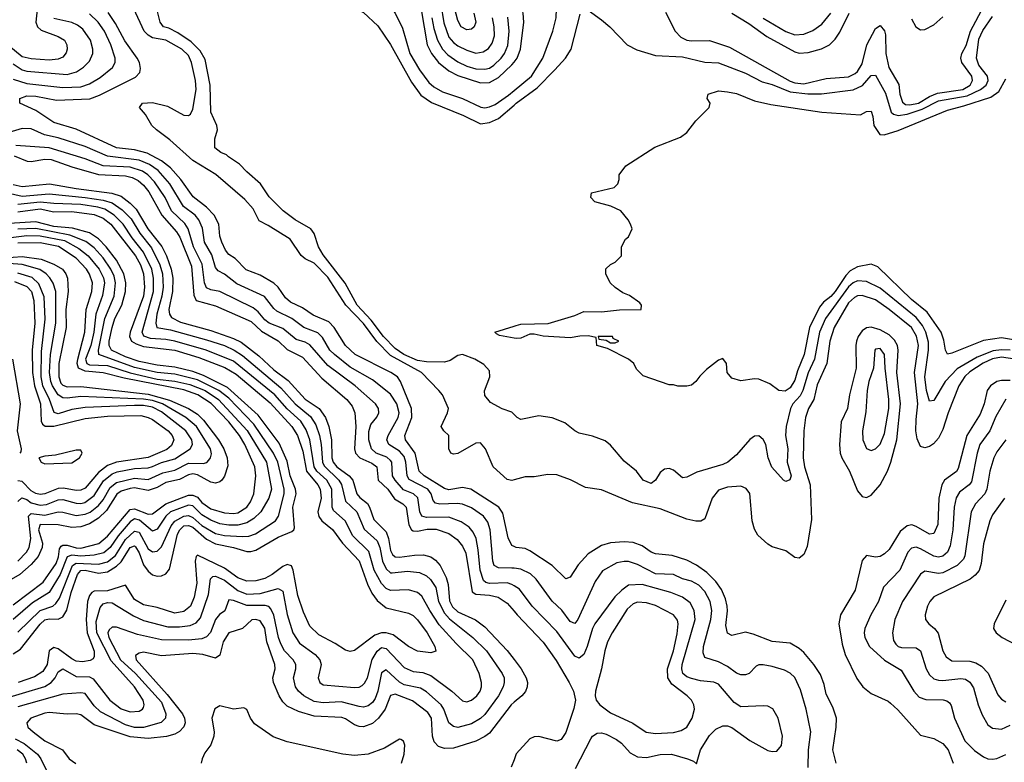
# Model space of a CAD drawing. Header units: inches. Extents: x 884549 to 1028252, y 526810 to 653624.
# Tile 426 of 656: x 917798 to 922183, y 616094 to 619401. Entities that reach past the tile are written whole.
import ezdxf

# ---------------------------------------------------------------- set-up
doc = ezdxf.new("R2010")
doc.units = ezdxf.units.IN
doc.header["$MEASUREMENT"] = 0
doc.layers.add('A9611', color=7, linetype='Continuous')
doc.layers.add('A9621', color=7, linetype='Continuous')

msp = doc.modelspace()

# ---------------------------------------------------------------- linework, layer by layer
at = {"layer": 'A9611', "color": 5}
for points, elevation in [([(919034.3, 620000), (919040.4, 619930), (919035.1, 619844.9), (919036.9, 619790), (919059.3, 619690), (919084.9, 619624.9), (919110, 619593.8), (919143.8, 619570), (919203.4, 619503.4), (919330, 619432.7), (919393.4, 619373.4), (919450, 619290.2), (919542.8, 619122.8), (919585.1, 619065.1), (919632.2, 619032.2), (919774.2, 618974.2), (919850, 618938.1), (919890, 618942.8), (919930, 618961.7), (920000, 619021.1)], 2160), ([(919119.3, 620000), (919109.5, 619950.5), (919097.9, 619810), (919101.5, 619761.5), (919117.3, 619717.3), (919143.1, 619683.1), (919165.1, 619665.1), (919254.3, 619610), (919372.1, 619512.1), (919455.5, 619450), (919471, 619430), (919503.5, 619363.5), (919536.3, 619250), (919578.3, 619178.3), (919621, 619121), (919642.6, 619102.6), (919680.6, 619080.6), (919770, 619051), (919852.3, 619012.3), (919870, 619009.3), (919890, 619012.6), (919915.8, 619024.2), (919975.4, 619064.6), (920000, 619085.2)], 2180), ([(917891.3, 619590), (917870.7, 619390), (917877.4, 619370), (917894.1, 619354.1), (917970, 619326.7), (917998, 619310), (918008.6, 619290), (918010.5, 619270), (918005.9, 619254.1), (917990, 619234.4), (917970, 619225.2), (917930, 619221.7), (917850, 619226.5), (917810, 619236.3), (917750, 619284.7)], 2280), ([(919821.4, 619430), (919829.2, 619390), (919821.6, 619370), (919810, 619358.9), (919790, 619356.8), (919765, 619370), (919750, 619398), (919725.3, 619490)], 2280), ([(920000, 617054.6), (919990, 617059.4), (919973.7, 617093.7), (919950, 617203.9), (919931.9, 617230), (919807.6, 617310), (919770, 617317.6), (919710, 617307.5), (919690, 617312.9), (919599.4, 617370), (919578.1, 617390), (919559.8, 617470), (919517.2, 617530), (919514.1, 617550), (919545.2, 617630), (919543.7, 617670), (919494.1, 617790), (919480.4, 617810), (919450.5, 617830), (919293.1, 617910), (919250, 617950.4), (919199.2, 618030), (919175, 618055), (919104.8, 618084.8), (919057.9, 618117.9), (919003.8, 618143.8), (918982.7, 618162.7), (918948.9, 618210), (918930, 618228.5), (918870, 618263.4), (918807.7, 618287.7), (918757.3, 618337.3), (918730, 618356.2), (918715.1, 618375.1), (918698.7, 618410), (918690, 618437), (918684.6, 618490), (918664, 618530), (918630, 618565.6), (918571.6, 618611.6), (918516.4, 618690), (918470, 618742.1), (918430, 618772.9), (918366.5, 618806.5), (918310, 618822), (918230, 618831.3), (918050, 618913.3), (917950, 618943.7), (917870, 618996.2), (917799.2, 619030), (917798.8, 619050), (917830, 619062.6), (917870, 619060.4), (917962.9, 619042.9), (918110.6, 619049.4), (918154.5, 619065.5), (918314.3, 619145.7), (918333.4, 619166.6), (918336.3, 619183.7), (918331.6, 619210), (918321.6, 619230), (918266.7, 619306.7), (918225, 619385), (918192.6, 619432.6)], 2220), ([(920000, 617352), (919990, 617349.4), (919970, 617352.8), (919907.3, 617410), (919873.2, 617490), (919850, 617516.1), (919830, 617515.4), (919750, 617469.9), (919730, 617465.6), (919717.7, 617470), (919709.5, 617489.5), (919709.3, 617549.3), (919687.3, 617570), (919675.8, 617590), (919703.1, 617650), (919707.8, 617670), (919681.4, 617730), (919665.7, 617750), (919588.5, 617830), (919450, 617906.4), (919388.4, 617968.4), (919330, 618047.6), (919250.9, 618130), (919170, 618254.9), (919110, 618317.2), (919070, 618336.8), (919051.5, 618351.5), (919003.6, 618423.6), (918905, 618485), (918864.8, 618504.8), (918838.3, 618558.3), (918800.8, 618600.8), (918671.7, 618711.7), (918570, 618774.6), (918466.4, 618866.4), (918407, 618910), (918386.6, 618930), (918358.4, 618978.4), (918332.6, 619010), (918345.1, 619030), (918390, 619032.3), (918456.5, 619016.5), (918530, 618975.7), (918550, 618974.1), (918558.9, 618981.1), (918570, 619002.4), (918584.2, 619090), (918581.2, 619130), (918564.3, 619210), (918550, 619242.3), (918520.9, 619270), (918450, 619309.5), (918390, 619320.1), (918370, 619332.3), (918353.3, 619350), (918306.2, 619450)], 2180), ([(920000, 617643.1), (919990, 617653), (919947.7, 617667.7), (919895.7, 617695.7), (919870, 617727.6), (919867.7, 617747.7), (919891.9, 617810), (919890, 617837.2), (919865.7, 617865.7), (919826, 617890), (919770, 617910.6), (919750, 617905.6), (919715.9, 617884.1), (919690, 617875.7), (919610, 617877.3), (919570, 617883), (919508.9, 617910), (919470, 617937.6), (919418.2, 617990), (919363.5, 618063.5), (919301.2, 618130), (919247.3, 618227.3), (919150, 618354.6), (919129.5, 618390), (919109.2, 618449.2), (919094.9, 618470), (919025.7, 618510), (918971.4, 618550), (918910, 618612.5), (918870.3, 618670.3), (918810, 618723), (918777.8, 618757.8), (918728.3, 618790), (918720.1, 618800.1), (918694, 618810), (918667, 618830), (918667.6, 618870), (918679.6, 618910), (918676.9, 618930), (918649.9, 618990), (918646.6, 619110), (918623.7, 619223.7), (918602.2, 619262.2), (918562.2, 619302.2), (918503, 619343), (918463.2, 619363.2), (918438.4, 619370), (918424, 619390), (918409.7, 619450)], 2160), ([(919586.7, 619446.7), (919613.3, 619290), (919632.1, 619250), (919662.9, 619210), (919710, 619174.2), (919750, 619153), (919850, 619120.2), (919890, 619120.9), (919930, 619143.7), (919990, 619199.5), (920000, 619212.4)], 2220), ([(919673.8, 619470), (919686.7, 619386.7), (919710, 619323.6), (919730, 619299.7), (919750, 619285.3), (919790, 619265.8), (919830, 619252.8), (919862.6, 619257.4), (919886.9, 619273.1), (919903.2, 619296.8), (919912.5, 619330), (919911.7, 619370), (919904.3, 619410)], 2260), ([(917770, 619136.1), (917830, 619117.6), (917990, 619099.9), (918070, 619101.8), (918110, 619115), (918156.5, 619143.5), (918211.5, 619188.5), (918223.4, 619210), (918224, 619230), (918203.9, 619290), (918175.6, 619350), (918148.2, 619390), (918110, 619427.3)], 2240), ([(917770, 619205.1), (917810, 619177.4), (917830, 619171.5), (918010, 619156.8), (918051.4, 619168.6), (918083.2, 619190), (918110, 619215.9), (918124.9, 619250), (918124.9, 619270), (918114.1, 619310), (918079.1, 619359.1), (918056.3, 619376.3), (918030, 619388.4), (917950, 619406.7)], 2260), ([(919634.2, 619410), (919642.7, 619362.7), (919658.7, 619310), (919680.7, 619270), (919704.5, 619244.5), (919750, 619214.2), (919790, 619193.6), (919830, 619182.5), (919870, 619180.7), (919890, 619185.9), (919910, 619198.5), (919941.9, 619230), (919957, 619250), (919973, 619287), (919978.9, 619350), (919972.7, 619412.7)], 2240), ([(920000, 616957.8), (919990, 616959.2), (919930, 616959.7), (919911.1, 616971.1), (919905.2, 616990), (919893.8, 617130), (919883, 617163), (919863.6, 617190), (919810, 617227.8), (919770, 617243.1), (919747, 617247), (919670, 617243.9), (919650, 617247.6), (919640.4, 617260.4), (919630.5, 617290), (919616.1, 617310), (919533.3, 617353.3), (919523.7, 617370), (919517.9, 617430), (919510, 617455.4), (919490, 617479.6), (919443, 617510), (919432.9, 617530), (919438.8, 617550), (919484.3, 617630), (919488, 617650), (919477.8, 617690), (919450, 617732.8), (919370, 617798), (919270, 617854.4), (919199.7, 617910), (919179.5, 617930), (919146.3, 617986.3), (919126.5, 618006.5), (919063.2, 618030), (919011, 618070), (918943.4, 618103.4), (918930, 618114.4), (918888.1, 618168.1), (918765.3, 618225.3), (918710, 618267.2), (918682.1, 618282.1), (918670, 618298.2), (918654.3, 618354.3), (918621.6, 618410), (918612.4, 618472.4), (918596.7, 618510), (918579.5, 618530), (918528.1, 618570), (918467.4, 618670), (918415.3, 618730), (918376.4, 618756.4), (918330, 618776.2), (918190, 618793.6), (918090, 618835.9), (917970, 618875.2), (917908.2, 618888.2), (917850, 618915.4), (917810, 618916.1), (917750, 618899.6)], 2240), ([(920000, 616879.6), (919990, 616885.8), (919970, 616892.6), (919890, 616890), (919874.9, 616894.9), (919864.3, 616904.3), (919849.7, 616950), (919840.5, 617040.5), (919830.6, 617090), (919818.2, 617118.2), (919800.8, 617140.8), (919764.6, 617164.6), (919710, 617185), (919610, 617184.5), (919589.5, 617190), (919579.8, 617210), (919571.9, 617271.9), (919551.6, 617290), (919507.2, 617307.2), (919470.3, 617350), (919459.1, 617370), (919455.8, 617430), (919450, 617438.7), (919432.7, 617452.7), (919386.2, 617470), (919364.7, 617490), (919353.3, 617530), (919352.7, 617567.3), (919362, 617598), (919389.3, 617630.7), (919397.2, 617650), (919396.1, 617670), (919382.9, 617690), (919292, 617770), (919170, 617860.7), (919090, 617953.5), (919070, 617964.8), (919030, 617976.5), (918970, 618025.5), (918908.9, 618050), (918890, 618064.4), (918860.9, 618100.9), (918837.9, 618117.9), (918690, 618191.2), (918650, 618197.6), (918630, 618207.5), (918621.9, 618230), (918611.8, 618311.8), (918572, 618390), (918549.3, 618470), (918533.2, 618493.2), (918475.2, 618550), (918445.7, 618610), (918398.8, 618678.8), (918369.8, 618709.8), (918346, 618726), (918290, 618745.2), (918170, 618750), (918090, 618782.1), (917930, 618830.2), (917781.5, 618841.5)], 2260), ([(917774.5, 618794.5), (917831.1, 618771.1), (917850, 618769.6), (917910, 618780.2), (917938.2, 618778.2), (918030, 618745.8), (918150, 618711.9), (918270, 618705.5), (918298.7, 618698.7), (918325.4, 618685.4), (918350, 618664.2), (918374.2, 618634.2), (918431.8, 618530), (918496.6, 618456.6), (918512, 618432), (918563.1, 618303.1), (918574.3, 618174.3), (918584.7, 618150), (918670, 618127.1), (918830, 618056.4), (918874.8, 618014.8), (918950, 617971), (918990, 617932.8), (919057.7, 617897.7), (919144.2, 617804.2), (919254.6, 617710), (919279.4, 617679.4), (919290.3, 617650), (919294.7, 617590), (919289.6, 617490), (919293.9, 617470), (919313.1, 617450), (919366.3, 617426.3), (919389, 617410), (919395.2, 617350), (919437.4, 617310), (919468, 617268), (919505.3, 617245.3), (919519.6, 617230), (919531.7, 617151.7), (919542.8, 617130), (919550, 617124.8), (919570, 617123.4), (919612.7, 617132.7), (919652.5, 617132.5), (919710, 617113.4), (919746.1, 617086.1), (919770, 617056.8), (919784.9, 617024.9), (919813.3, 616853.3), (919830, 616842), (919890, 616838.9), (919929.8, 616830), (919970, 616803.1), (920000, 616766.4)], 2280), ([(917770, 618668), (917810, 618658.5), (917930.6, 618670.6), (918049.6, 618649.6), (918208.9, 618628.9), (918250, 618614.7), (918290, 618584.8), (918316.7, 618556.7), (918369.2, 618470), (918431.5, 618391.5), (918452.6, 618350), (918473.2, 618290), (918480.2, 618250), (918478.3, 618190), (918462.1, 618110), (918465.2, 618090), (918474.9, 618074.9), (918514.5, 618054.5), (918650, 618017.6), (918750, 617982), (918784.8, 617964.8), (918864.1, 617904.1), (918930, 617842.5), (918993.8, 617793.8), (919070, 617711.5), (919132.1, 617670), (919160.9, 617630), (919175.7, 617590), (919187, 617530), (919188.6, 617450), (919194.3, 617430), (919210.9, 617410), (919265.9, 617370), (919282.5, 617350), (919299.3, 617290), (919312.9, 617272.9), (919346.8, 617246.8), (919356.9, 617230), (919375.5, 617175.5), (919430, 617120.2), (919440.5, 617090), (919450, 617036.8), (919459.3, 617019.3), (919470, 617008.8), (919490, 617007.2), (919556.8, 617016.8), (919597.4, 617017.4), (919629, 617009), (919650, 616994.2), (919671.6, 616970), (919697.6, 616917.6), (919706.2, 616886.2), (919712.8, 616812.8), (919725.8, 616785.8), (919750, 616764.2), (919827.8, 616727.8), (919870, 616697.7), (919970, 616592.1), (920000, 616552.2)], 2320), ([(917725, 618635), (917810, 618615.9), (917930, 618625.3), (918090, 618610.1), (918170, 618597.3), (918210, 618585.2), (918254.4, 618554.4), (918294.5, 618514.5), (918332.9, 618450), (918385, 618385), (918422.7, 618310), (918433.8, 618270), (918437.2, 618210), (918431.8, 618170), (918408.8, 618090), (918404.6, 618050), (918409.1, 618030), (918470, 618020.1), (918630, 617975.3), (918710, 617949.7), (918754.1, 617930), (918790, 617905.5), (918961.8, 617761.8), (919025.8, 617690), (919094.2, 617634.2), (919117.2, 617597.2), (919134.2, 617550), (919141.7, 617510), (919147, 617430), (919154, 617414), (919219.5, 617350), (919231.7, 617331.7), (919250, 617257.4), (919299.4, 617210), (919332, 617132), (919390, 617080.2), (919402.3, 617050), (919414.3, 616990), (919430, 616955.4), (919450, 616938.1), (919457.2, 616937.2), (919525.6, 616945.6), (919578.5, 616938.5), (919610, 616924.8), (919628.3, 616908.3), (919651.8, 616871.8), (919663.9, 616810), (919690, 616757.9), (919713.1, 616733.1), (919817.1, 616650), (919876.7, 616590), (919947.4, 616490), (919955.3, 616470), (919956.4, 616450), (919951.4, 616430), (919930.8, 616390), (919870, 616306.6), (919850, 616288.7), (919810, 616264.7), (919750, 616249.6), (919730, 616252.8), (919710, 616269.3), (919686.7, 616330), (919674.7, 616350), (919610, 616407.4), (919583.9, 616423.9), (919510, 616438.4), (919490, 616450.4), (919430, 616505.5), (919410, 616492.6), (919393.5, 616410), (919381.4, 616378.6), (919370, 616360.4), (919350, 616344.9), (919330, 616339.6), (919310, 616342.2), (919230, 616362.9), (919150, 616358.3), (919110, 616365.2), (919063.7, 616390), (919040.7, 616410), (919026.4, 616430), (919017.8, 616470), (919027.8, 616510), (919027.7, 616530), (919016.9, 616550), (918978.2, 616590), (918961.2, 616621.2), (918950.3, 616650.3), (918929.6, 616749.6), (918917.3, 616777.3), (918907.4, 616787.4), (918891.9, 616791.9), (918810, 616791.6), (918750, 616814.9), (918730, 616817.7), (918711.4, 616768.6), (918688.3, 616751.7), (918670.6, 616729.4), (918648.6, 616671.4), (918630, 616653.1), (918610, 616644.5), (918550, 616637.8), (918430, 616639.6), (918323.4, 616663.4), (918230, 616695.3), (918210, 616695.4), (918196.7, 616683.3), (918191.4, 616670), (918195.3, 616650), (918247.8, 616550), (918314.3, 616490), (918430, 616362), (918449.9, 616310), (918447.4, 616290), (918428.5, 616271.5), (918350, 616248.7), (918310, 616249.3), (918270, 616260.8), (918158, 616318), (918130, 616344.8), (918090, 616399.8), (918070, 616403), (917990, 616397.6), (917790, 616341.5)], 2340), ([(917710, 616372.1), (917910, 616431.3), (917939.3, 616450), (917955.9, 616470), (917970, 616497.3), (917990, 616509.5), (918050, 616475.4), (918110, 616474.1), (918125.5, 616465.5), (918199.9, 616370), (918250, 616331.4), (918290, 616318.3), (918330, 616322.2), (918345.1, 616330), (918350, 616338.4), (918353.5, 616350), (918348.2, 616370), (918309.9, 616430), (918205.9, 616545.9), (918142.7, 616670), (918139.2, 616720.8), (918156.3, 616783.7), (918170, 616800.1), (918190, 616805.9), (918210, 616804.2), (918305.6, 616745.6), (918350, 616725.7), (918457.7, 616697.7), (918510, 616696.7), (918556.9, 616703.1), (918584.5, 616715.5), (918603.2, 616736.8), (918639, 616841), (918648.4, 616911.6), (918658.1, 616921.9), (918670, 616923.3), (918710, 616905.3), (918770, 616858.5), (918810, 616843.4), (918870, 616845.1), (918950, 616868.6), (918970, 616856.5), (918990, 616751.7), (919015.1, 616670), (919045, 616625), (919114.2, 616574.2), (919135.4, 616550), (919140.7, 616530), (919128.1, 616470), (919135.2, 616450), (919150, 616438.6), (919290, 616426.8), (919310, 616429.2), (919323.7, 616436.3), (919334.2, 616445.8), (919346.7, 616470), (919368, 616552), (919390, 616589.6), (919410, 616605.2), (919430, 616601), (919510, 616516.1), (919550, 616498.1), (919594, 616494), (919630, 616480.7), (919723.2, 616410), (919770, 616367.1), (919790, 616363.2), (919810.7, 616370), (919834.5, 616390), (919848.5, 616410), (919855.2, 616430), (919855.2, 616450), (919844.8, 616490), (919816.4, 616550), (919742.6, 616622.6), (919666.8, 616706.8), (919624.3, 616770), (919590, 616833.2), (919569.9, 616849.9), (919530, 616861.5), (919450, 616859.2), (919430, 616868.3), (919409.6, 616889.6), (919377.7, 616950), (919352.7, 617032.7), (919282.2, 617102.2), (919247.2, 617170), (919195.5, 617215.5), (919189.9, 617230), (919188.2, 617310), (919165.6, 617350), (919122.3, 617390), (919110.4, 617410), (919090.5, 617530.5), (919074.5, 617574.5), (919050, 617612.5), (918990, 617668.4), (918935.4, 617730), (918750, 617880.1), (918628.9, 617928.9), (918490, 617969.8), (918450, 617977.2), (918380.7, 617980.7), (918351.6, 617991.6), (918344.1, 618010), (918394.4, 618190), (918394.9, 618250), (918386.9, 618290), (918350, 618366.1), (918299.5, 618430), (918259.5, 618490), (918219.9, 618530), (918177.3, 618557.3), (918146.9, 618566.9), (918070, 618578.3), (917950, 618582), (917890, 618589.1), (917790, 618578.3)], 2360), ([(917790, 618545.8), (917890, 618559.4), (917950, 618546), (918030, 618547), (918130, 618533.2), (918170, 618516.9), (918203.6, 618490), (918314.4, 618350), (918336.9, 618310), (918350.2, 618270), (918354.9, 618210), (918350.2, 618170), (918290.9, 618010), (918287.6, 617990), (918295.9, 617970), (918317.1, 617957.1), (918350, 617945.8), (918490, 617929.6), (918596.6, 617896.6), (918712.7, 617852.7), (918762.3, 617822.3), (918914.3, 617694.3), (919009.7, 617589.7), (919034.9, 617550), (919059.2, 617479.2), (919076.2, 617390), (919126.4, 617330), (919136.8, 617310), (919140.9, 617270), (919126.7, 617210), (919130, 617188.8), (919143.6, 617170), (919191.3, 617131.3), (919235.7, 617070), (919310, 616990.9), (919346.7, 616886.7), (919366.8, 616846.8), (919390, 616815), (919430, 616782.6), (919530, 616758.4), (919550, 616747.9), (919570, 616729.1), (919612.3, 616670), (919646.6, 616610), (919651.8, 616588.2), (919630, 616581.6), (919570, 616588.9), (919530, 616610.1), (919461.3, 616661.3), (919430, 616670.9), (919410, 616670.1), (919379.3, 616660.7), (919290, 616591.9), (919270, 616586.9), (919250, 616593.7), (919203.7, 616623.7), (919130, 616661.4), (919090, 616700.9), (919062.1, 616762.1), (919036.4, 616836.4), (919017, 616950), (919009.6, 616969.6), (918990, 616974.4), (918970, 616966.2), (918922.3, 616930), (918890, 616912.5), (918850, 616901.7), (918810, 616901.1), (918770, 616916.1), (918710, 616958), (918590, 617016.4), (918584.1, 617010), (918580.6, 616990), (918587.8, 616892.2), (918574.7, 616830), (918558.4, 616790), (918530, 616764.9), (918490, 616758.5), (918410, 616783.1), (918350, 616795.2), (918310, 616819.4), (918270, 616882.5), (918190, 616857.1), (918130, 616856.5), (918119.7, 616850), (918110, 616837.5), (918101, 616810), (918094.4, 616730), (918099.3, 616670), (918130.6, 616589.4), (918130, 616564.6), (918125.1, 616554.9), (918113, 616547), (918078.6, 616541.4), (918050, 616544.1), (918030, 616554), (917970, 616599.1), (917950, 616605.6), (917930.3, 616589.7), (917921.4, 616530), (917901.5, 616498.5), (917864.9, 616475.1), (917791.6, 616450)], 2380), ([(917770, 616576.3), (917802.3, 616597.7), (917890, 616709.7), (917910, 616727.9), (917930, 616732.6), (917970, 616730.8), (917990, 616741.6), (918007.9, 616772.1), (918027.6, 616850), (918056.3, 616930), (918070, 616948.8), (918090.2, 616950.2), (918150, 616936.5), (918190, 616942.3), (918230, 616967), (918250, 616987), (918290, 617050.1), (918310, 617058.3), (918313.8, 617053.8), (918330, 617026.9), (918350, 616973.7), (918370, 616944.8), (918390, 616928.8), (918410, 616922.7), (918430, 616924.5), (918450, 616934), (918465.5, 616954.5), (918501.7, 617110), (918511.7, 617130), (918530, 617146.4), (918550, 617149.2), (918570, 617140.7), (918630, 617087.8), (918670, 617066.3), (918751.3, 617051.3), (918810, 617033), (918827.5, 617032.5), (918850, 617038.6), (918950, 617095.9), (919010, 617121.2), (919019.8, 617130), (919021.6, 617138.4), (919014.2, 617230), (919029.7, 617290), (919027.1, 617310), (919003.2, 617370), (918990, 617435), (918954.6, 617514.6), (918859.8, 617639.8), (918723.4, 617763.4), (918616.7, 617816.7), (918570, 617833.9), (918490, 617854.3), (918410, 617863.2), (918330, 617879.4), (918270, 617899.2), (918207.7, 617930), (918196.3, 617950), (918196.4, 617970), (918210, 618031), (918221.8, 618070), (918254, 618130), (918269.7, 618190), (918270.8, 618230), (918262.3, 618270), (918229.9, 618330), (918183.4, 618390), (918150, 618424.9), (918110, 618451.8), (918033, 618473), (917950, 618480.3), (917870, 618501.7), (917630, 618486.1)], 2420), ([(917790, 616673), (917889.8, 616770.2), (917945.6, 616790), (917959.3, 616800.7), (917975.1, 616824.9), (918033, 616970), (918050, 616980.6), (918150, 616976.6), (918190, 616986.5), (918225.4, 617014.6), (918270, 617086), (918310, 617123.6), (918330, 617119.5), (918370, 617045.1), (918390, 617031.5), (918410, 617033.9), (918430, 617054.2), (918473.2, 617146.8), (918490, 617168.5), (918530, 617190.8), (918550, 617193.5), (918570, 617184.4), (918610, 617148.1), (918670, 617112.9), (918710, 617104.2), (918790, 617099.2), (918818.8, 617101.2), (918848.2, 617111.8), (918936.9, 617170), (918951.6, 617190), (918976.9, 617290), (918976.8, 617310), (918947.8, 617430), (918929.1, 617470), (918840.5, 617600.5), (918730, 617715), (918685, 617750), (918590, 617797.2), (918490, 617822.3), (918410, 617829.8), (918310, 617852.8), (918150.3, 617910.3), (918148.7, 617930), (918177, 618070), (918218.7, 618170), (918224.5, 618230), (918218.5, 618258.5), (918204.7, 618290), (918170, 618341.2), (918130, 618385.3), (918092.8, 618412.8), (918022.1, 618442.1), (917870, 618471.5), (917790, 618468.2)], 2440), ([(917710, 618425.7), (917830, 618439.9), (917890, 618438.4), (917998.4, 618418.4), (918062.4, 618382.4), (918103, 618350), (918152.9, 618290), (918171.8, 618251.8), (918175.8, 618230), (918167.2, 618172.8), (918137.6, 618090), (918128.4, 618010), (918114.8, 617950), (918091.9, 617890), (918098.1, 617870), (918110, 617864.5), (918190, 617861), (918290, 617827.8), (918410, 617800.9), (918490, 617791.9), (918556.5, 617776.5), (918623.7, 617750), (918684.2, 617710), (918811.6, 617571.6), (918897, 617430), (918919.4, 617310), (918908.4, 617270), (918872.6, 617210), (918840.5, 617179.5), (918810, 617161.1), (918770, 617150.3), (918729.6, 617149.6), (918690, 617155.9), (918650, 617171.6), (918610, 617196), (918570, 617235.9), (918550, 617239.8), (918470, 617208.7), (918448.8, 617190), (918410, 617131.5), (918390, 617124), (918332.7, 617172.7), (918310, 617178.7), (918290, 617165.1), (918237.7, 617102.3), (918201.9, 617050), (918173.5, 617026.5), (918130, 617015.8), (918070, 617012.1), (918030, 617016.9), (918010.4, 617009.6), (917978.9, 616930), (917930, 616849.7), (917855.7, 616804.3), (917770, 616729.4)], 2460), ([(917770, 616795.5), (917903.6, 616896.4), (917961.2, 616978.8), (917971.2, 617008.8), (917975.7, 617044.3), (917983.3, 617056.7), (917990, 617060.7), (918010, 617060.4), (918050, 617048.4), (918070, 617048), (918151, 617069), (918190, 617101.5), (918290, 617219.9), (918310, 617222.7), (918370, 617199.1), (918390, 617200.7), (918450, 617245.7), (918550, 617284.3), (918570, 617283.9), (918590, 617274.8), (918610, 617251.6), (918650, 617223.2), (918710, 617204.9), (918750, 617201.6), (918770, 617205.1), (918810, 617230.6), (918826.6, 617253.4), (918840.9, 617290), (918850.3, 617369.7), (918846.2, 617410), (918800.4, 617510), (918777.1, 617550), (918729.2, 617610), (918651.7, 617691.7), (918592.1, 617730), (918530, 617752.3), (918264, 617804), (918170, 617829), (918090, 617835.7), (918060.1, 617850), (918054.3, 617870), (918057.3, 617890), (918088.3, 618010), (918094.3, 618110), (918119.2, 618190), (918122.3, 618230), (918110, 618267.9), (918096, 618290), (918050, 618338.6), (917971.1, 618391.1), (917890, 618407.9), (917790, 618406.6)], 2480), ([(917730, 618340.8), (917810, 618346), (917894.8, 618334.8), (917950, 618313), (917988.8, 618290), (918004.6, 618270), (918010.7, 618250), (918013.7, 618190), (918003.4, 618110), (918005.5, 618030), (917972.7, 617870), (917972.1, 617810), (917982.4, 617782.4), (917990, 617773.2), (918010, 617766.5), (918070, 617767.2), (918370, 617733.8), (918466.1, 617706.1), (918550.3, 617670), (918590, 617644.1), (918617.4, 617617.4), (918683.9, 617530), (918708, 617490), (918722.9, 617450), (918725, 617415), (918711.2, 617368.8), (918698.5, 617350), (918690, 617342.7), (918670, 617336.9), (918650, 617341.8), (918590, 617374.2), (918570, 617378.1), (918550, 617374.1), (918510, 617353.1), (918450, 617340), (918410, 617318.3), (918370, 617304.5), (918310, 617315.9), (918290, 617313.9), (918250, 617300.8), (918231.5, 617288.5), (918185.3, 617214.7), (918150, 617180.8), (918110, 617155.7), (918070, 617143.3), (918030, 617139.6), (917970, 617152.1), (917890, 617153.3), (917881.5, 617130), (917899.5, 617070), (917898.4, 617050), (917881, 617010), (917850, 616974.6), (917799.7, 616930), (917750, 616902.3)], 2520), ([(917789.9, 616990), (917829.5, 617030), (917840.9, 617050), (917847.4, 617090), (917837.8, 617190), (917850, 617201.7), (917910, 617195), (917970, 617209), (917990, 617208.6), (918050, 617193.5), (918090, 617199.3), (918111.7, 617208.3), (918150, 617237.6), (918170, 617262.4), (918202.1, 617317.9), (918230, 617339.6), (918310, 617359.1), (918370, 617354), (918436.2, 617383.8), (918490, 617394.8), (918550, 617426.1), (918615.4, 617424.6), (918631.3, 617428.7), (918641, 617439), (918648.4, 617450), (918652, 617468), (918648.5, 617490), (918585.5, 617590), (918538.5, 617630), (918434.7, 617690), (918390, 617704.9), (918350, 617711.4), (918070, 617723.7), (918010, 617715.2), (917990, 617716.9), (917970, 617730.9), (917943.9, 617770), (917936.4, 617790), (917931.5, 617830), (917936.2, 617910), (917959, 618050), (917959.8, 618190), (917947.7, 618227.7), (917932.2, 618252.2), (917915.8, 618270), (917888.8, 618288.8), (917810, 618310.7), (917670, 618321.8)], 2540), ([(917790, 617255.4), (917808.4, 617271.6), (917830, 617264), (917850, 617250), (917890, 617239.6), (917918, 617242), (917970, 617262.3), (917990, 617264.8), (918050, 617247.4), (918070, 617246.3), (918088.6, 617251.4), (918130, 617282.6), (918172.1, 617347.9), (918210, 617378.2), (918233.1, 617386.9), (918310, 617402.3), (918370, 617405.6), (918390, 617411.2), (918430, 617428.5), (918490, 617445.6), (918558.3, 617490), (918568.1, 617510), (918564.8, 617530), (918539, 617570), (918430, 617654.1), (918390, 617675.2), (918350, 617682.5), (918310, 617683.7), (918090, 617673.7), (918030, 617665.9), (917970, 617646.3), (917952.2, 617652.2), (917931.2, 617710), (917902, 617770), (917894.5, 617810), (917896.2, 617923.8), (917912.2, 618067.8), (917907.4, 618167.4), (917884.4, 618224.4), (917853.5, 618253.5), (917790, 618273)], 2560), ([(917774.6, 618234.6), (917830, 618212.7), (917850.5, 618190), (917861.6, 618150), (917865.3, 618050), (917853.3, 617930), (917854.9, 617830), (917863.7, 617770), (917891.4, 617690), (917893.9, 617613.9), (917900.1, 617600.1), (917911.2, 617591.2), (917950, 617590.9), (918090, 617624.5), (918190, 617635.4), (918337.9, 617637.9), (918370, 617630.3), (918390, 617620.1), (918459.9, 617570), (918477.4, 617550), (918484.3, 617530), (918474.9, 617505.1), (918453.5, 617486.5), (918370, 617450.8), (918230, 617430.3), (918190, 617416), (918150, 617384.3), (918090, 617315.3), (918070, 617305.2), (918050, 617303.9), (917994.2, 617314.2), (917970, 617312.7), (917910, 617289.3), (917890, 617287.1), (917870, 617290.9), (917850, 617303.5), (917810, 617345.1), (917790, 617347)], 2580), ([(920000, 617983.2), (919934.5, 617994.5), (919922, 618002), (919914, 618010), (920000, 618036.7)], 2140), ([(917765.7, 617890), (917800.6, 617690), (917787.2, 617570), (917805.2, 617490), (917803.7, 617476.3), (917798.4, 617470)], 2620), ([(920000, 616361.1), (919986.9, 616350), (919890, 616223.6), (919870, 616208.2), (919830, 616188.3), (919730, 616157.3), (919690, 616154.9), (919663.8, 616163.8), (919644.7, 616184.7), (919637.3, 616210), (919632.3, 616290), (919616.1, 616316.1), (919547.8, 616367.8), (919470, 616397.1), (919450, 616391.4), (919426.3, 616330), (919396.9, 616290), (919370, 616266.6), (919330, 616252.4), (919310, 616253.6), (919290, 616261.3), (919250, 616288), (919233.6, 616293.6), (919110, 616299.1), (919039.7, 616319.7), (918990, 616343.6), (918970, 616363.7), (918953.5, 616390), (918928, 616450), (918926.3, 616470), (918936.8, 616510), (918934.6, 616530), (918898.9, 616630), (918890, 616691.1), (918870, 616724.3), (918850, 616730.1), (918831.5, 616728.5), (918790.3, 616689.7), (918729.7, 616670.3), (918704.3, 616630), (918689.3, 616570.7), (918670, 616557.8), (918614, 616574), (918570, 616577.9), (918430, 616567.5), (918350, 616583.9), (918330, 616580.1), (918313.6, 616570), (918317.5, 616550), (918455.3, 616395.3), (918523, 616310), (918532.5, 616290), (918535.2, 616270), (918530, 616252.4), (918509.5, 616230.5), (918490, 616219.8), (918451.8, 616208.2), (918370, 616200.3), (918290, 616207.1), (918130, 616261.5), (918070, 616305.2), (918050, 616309.6), (918010, 616308.4), (917930, 616315.1), (917910, 616312.2), (917847.6, 616290), (917830.9, 616270), (917835.3, 616250), (917858, 616230), (917911, 616190), (917989.1, 616149.1), (918018.4, 616110), (918048, 616088)], 2320), ([(919499.1, 616090), (919510, 616130), (919513.4, 616170), (919508, 616188), (919495.5, 616195.5), (919490, 616197), (919423.3, 616156.7), (919350.4, 616129.6), (919290, 616124.9), (919237.1, 616130), (918990, 616185.7), (918927.7, 616207.7), (918844.6, 616264.6), (918826.4, 616290), (918810, 616328.7), (918796.2, 616336.2), (918750, 616330.8), (918690, 616345), (918668.2, 616331.8), (918654.5, 616290), (918664.8, 616230), (918663.2, 616210), (918649, 616171), (918623.3, 616136.7), (918610.4, 616110), (918606.1, 616090)], 2280), ([(917778, 616198), (917817.9, 616177.9), (917878.4, 616130), (917892.7, 616110), (917917.6, 616057.6)], 2340), ([(917829.6, 616090), (917824.6, 616110), (917811.9, 616130), (917786.9, 616150)], 2360), ([(920000, 616104.8), (919987.6, 616072.4)], 2280)]:
    msp.add_lwpolyline(points, dxfattribs=dict(at, elevation=elevation))
at = {"layer": 'A9611', "color": 5, "elevation": 2620}
msp.add_lwpolyline([(918050, 617483.7), (917958.1, 617461.9), (917910, 617457.3), (917884.4, 617450), (917894.4, 617430), (917910, 617423.8), (918030, 617427.1), (918065, 617450), (918076.5, 617470), (918070, 617483.6)], close=True, dxfattribs=at)
at = {"layer": 'A9621', "color": 5}
for points, elevation in [([(920000, 619085.2), (920077.7, 619150), (920128.3, 619230), (920172.6, 619350), (920187.7, 619410), (920188.4, 619450), (920178.4, 619510), (920150, 619582.7), (920148.5, 619671.5), (920154.5, 619710), (920131.2, 619790), (920129, 619830), (920138.4, 619890), (920166.6, 619970), (920174.1, 620000)], 2180), ([(920000, 619212.4), (920013.6, 619230), (920028.2, 619270), (920043.2, 619390), (920041.2, 619430), (920033.9, 619453.9), (920000, 619518.8)], 2220), ([(920674.8, 619434.8), (920717.1, 619350), (920742.8, 619322.8), (920770, 619310.1), (920790, 619306.5), (920870, 619308.8), (920959.6, 619279.6), (921230, 619127.4), (921250, 619119.8), (921290, 619115.4), (921390, 619139), (921490, 619146.9), (921519, 619161), (921530, 619170.1), (921550, 619205.3), (921571.1, 619290), (921610, 619361.6), (921630, 619374.7), (921650, 619352.2), (921654.1, 619334.1), (921655.9, 619250), (921668.4, 619188.4), (921712.8, 619112.8), (921718.2, 619070), (921730, 619033.9), (921743.9, 619023.9), (921761.8, 619021.8), (921801.7, 619030), (921850, 619059.9), (921886.1, 619073.9), (921998.2, 619090), (922031, 619110), (922041.7, 619130), (922039.2, 619150), (921994, 619210), (921989, 619230), (921993.5, 619250), (922013, 619287), (922032.1, 619350), (922141.9, 619558.1)], 2180), ([(920330, 619443), (920390, 619400.7), (920426.8, 619370), (920503.8, 619290), (920547.2, 619267.2), (920630, 619242.4), (920750, 619236.2), (920850, 619212.5), (920910, 619209.5), (921030, 619163.3), (921105.2, 619125.2), (921150, 619112.6), (921230, 619079.5), (921308.6, 619071.4), (921368.8, 619071.1), (921510, 619088.6), (921551.6, 619108.4), (921590, 619153.1), (921610, 619154.3), (921654.6, 619074.6), (921679.7, 618990), (921690, 618981.2), (921710, 618974.9), (921750, 618980.5), (921817.3, 619002.7), (921890, 619039.9), (922017.2, 619062.8), (922077.6, 619090), (922102.8, 619110), (922111.5, 619130), (922108.8, 619150), (922070, 619198.7), (922059.9, 619230), (922070, 619315), (922087.2, 619352.8), (922130, 619415.4)], 2160), ([(920970.1, 619430), (921044.8, 619384.8), (921126.3, 619326.3), (921250, 619257.4), (921270, 619252.4), (921310, 619254.9), (921368.5, 619271.5), (921405.3, 619290), (921430, 619313.9), (921450, 619345.2), (921492.8, 619430)], 2220), ([(921110, 619407.9), (921210, 619348.6), (921250, 619334.2), (921290, 619337.1), (921330, 619353.2), (921370, 619381.9), (921410, 619430.1)], 2240), ([(920000, 619021.1), (920010, 619029.6), (920102.3, 619097.7), (920182.2, 619177.8), (920229.4, 619230.6), (920253.8, 619270), (920294.1, 619425.9)], 2160), ([(921770, 619404.4), (921789.6, 619369.6), (921810, 619355.6), (921830, 619357.1), (921870, 619377.9), (921910, 619414.1)], 2220), ([(920000, 618036.7), (920010, 618039.8), (920030, 618044.7), (920152.2, 618047.8), (920270, 618083.2), (920310, 618101.5), (920390, 618100.8), (920469, 618109), (920566, 618110), (920568, 618130), (920560.4, 618140.4), (920513.6, 618173.6), (920484.7, 618184.7), (920450, 618208), (920428.7, 618230), (920408.7, 618270), (920409, 618291), (920428.9, 618311.1), (920450, 618322), (920478, 618350), (920478, 618390), (920496.4, 618423.6), (920510, 618434), (920526, 618470), (920518, 618490), (920508, 618510), (920475.3, 618550), (920431.5, 618571.5), (920359, 618590), (920341.2, 618610), (920345.2, 618630), (920445.6, 618654.4), (920462, 618670), (920468.7, 618690), (920468.7, 618710), (920498, 618750), (920626.8, 618833.2), (920741.5, 618878.5), (920770, 618898.8), (920810, 618951), (920868.7, 619010), (920874, 619030), (920859.3, 619050), (920864, 619070), (920910, 619084.4), (920950, 619080.2), (920990, 619071.9), (921070, 619039.3), (921143, 619023), (921370, 618989.4), (921542.4, 618977.6), (921570, 618991.7), (921590, 618994), (921598.3, 618970), (921602.7, 618930), (921629.1, 618890), (921648.7, 618888.7), (921710, 618907.6), (921930, 618998.4), (922003.1, 619016.9), (922123.2, 619056.8), (922159.2, 619080.8), (922190, 619137.4)], 2140), ([(922233.3, 617973.3), (922170, 617984.7), (922090, 617973.1), (921950, 617915.8), (921930, 617912.1), (921920.8, 617930), (921914.2, 617974.2), (921901.5, 618010), (921839, 618099), (921770, 618155.3), (921620.7, 618300.7), (921590, 618313.1), (921530, 618301.1), (921496.7, 618283.3), (921477.4, 618262.6), (921429.4, 618190), (921410, 618167.9), (921377.4, 618142.6), (921359.6, 618120.4), (921316.1, 618030), (921291.9, 617910), (921262, 617838), (921250, 617795.4), (921230, 617761.4), (921207.3, 617747.3), (921179.3, 617750), (921139, 617779), (921090, 617800.3), (921070, 617801.8), (921010, 617793.3), (920970, 617805.1), (920949.7, 617829.7), (920946.6, 617870), (920930, 617892.7), (920910, 617884.5), (920856.5, 617843.5), (920826.6, 617813.4), (920810, 617789.3), (920790, 617774), (920769.1, 617769.1), (920730, 617769), (920710, 617775.3), (920690, 617775.3), (920574.6, 617814.6), (920544.7, 617844.7), (920534, 617870), (920510, 617889), (920416.4, 617936.4), (920368, 617950), (920366, 617986), (920330, 617993.3), (920292.4, 617992.4), (920250, 617984.7), (920130, 617992), (920090, 618001.4), (920070, 618000.6), (920030, 617982.9), (920010, 617981.5), (920000, 617983.2)], 2140), ([(922210, 617928.7), (922170, 617931.2), (922133.9, 617926.1), (922061.6, 617898.4), (921973.7, 617846.3), (921920.1, 617790), (921870, 617705.7), (921850, 617702), (921836.2, 617750), (921829.7, 617810), (921846, 617930), (921845.7, 617965.7), (921834.3, 618010), (921819.4, 618039.4), (921790, 618074.6), (921630, 618205.9), (921570, 618235.8), (921530, 618238.2), (921510, 618229.6), (921490, 618212.2), (921387, 618070), (921360.2, 618010), (921338.4, 617890), (921310, 617828), (921286.7, 617750), (921274.2, 617725.8), (921241.6, 617690), (921230.5, 617670), (921212.1, 617590), (921209, 617550), (921219.9, 617490), (921216.8, 617430), (921234.2, 617370), (921228.1, 617351.9), (921210, 617344.3), (921199.8, 617350), (921148.6, 617408.6), (921132, 617450), (921121.6, 617510), (921110, 617531.4), (921090, 617547.4), (921070, 617546), (921050, 617532.2), (920990, 617463.2), (920951.3, 617430), (920930, 617419.9), (920814.5, 617385.5), (920770, 617364), (920750, 617361.3), (920710, 617395.4), (920690, 617403.1), (920670, 617399.1), (920650, 617384.2), (920630.1, 617349.9), (920610, 617335.6), (920575.4, 617350), (920545.4, 617390), (920490, 617435.1), (920430, 617506.3), (920405.2, 617525.2), (920350, 617545.7), (920290, 617559.1), (920270, 617569.7), (920226.2, 617606.2), (920170, 617627.7), (920110, 617636.8), (920030, 617621.2), (920013.3, 617630), (920000, 617643.1)], 2160), ([(922230.4, 617890), (922170, 617898.4), (922130, 617891), (922088.7, 617871.3), (922030, 617833.3), (922007.9, 617812.1), (921981, 617770), (921933.8, 617650), (921910, 617576.2), (921890, 617538.2), (921867.4, 617512.6), (921850, 617500.5), (921830, 617495.2), (921810, 617500.8), (921795, 617535), (921789.8, 617570), (921790, 617620.5), (921798.6, 617690), (921782.7, 617830), (921800.7, 617950), (921792.2, 617992.2), (921769.9, 618030), (921670, 618111.2), (921610, 618154), (921550, 618173.6), (921530, 618171.7), (921515.5, 618164.5), (921490, 618139.9), (921425.9, 618030), (921405.6, 617970), (921392.7, 617870), (921350, 617774.8), (921334.3, 617710), (921311, 617670), (921298.4, 617630), (921289.7, 617570), (921288, 617450), (921293.2, 617410), (921318.3, 617330), (921324.1, 617175.9), (921305.1, 617054.9), (921290, 617019.5), (921270, 617002.9), (921250, 617005.6), (921210, 617035.4), (921150, 617054), (921130, 617065.7), (921086.1, 617106.1), (921070, 617131.6), (921059.9, 617170), (921050.5, 617290.5), (921033.7, 617313.7), (921010, 617323.5), (920950, 617319.6), (920910, 617305.6), (920882.1, 617270), (920850, 617177.7), (920832.1, 617167.9), (920810, 617167.6), (920770, 617176.7), (920650, 617223.2), (920527, 617250), (920390, 617307.6), (920318, 617318), (920251.9, 617351.9), (920190, 617374.8), (920150, 617376.1), (920090, 617364.7), (920050, 617365.4), (920000, 617352)], 2180), ([(922210, 617793.9), (922170, 617794.8), (922150.3, 617790), (922121.5, 617770), (922107.5, 617750), (922093.3, 617690), (922075.6, 617644.4), (922016.3, 617550), (921977.6, 617402.4), (921970, 617388.8), (921917.5, 617350), (921905.1, 617330), (921891.8, 617270), (921887, 617153), (921870, 617113.6), (921850, 617110.5), (921790, 617144.7), (921770.9, 617150.9), (921750, 617147.4), (921718.8, 617121.2), (921670, 617041.8), (921650, 617022.9), (921630, 617010.9), (921610, 617006.9), (921570, 617015.1), (921550, 616992.3), (921519.5, 616860.5), (921453.5, 616750), (921445.6, 616710), (921460.4, 616620.4), (921474.4, 616574.4), (921526.9, 616466.9), (921552.6, 616430), (921590, 616400.1), (921665.6, 616365.6), (921676.7, 616356.7), (921708.3, 616328.3), (921810, 616215), (921870, 616199.8), (921910, 616177.9), (921932.9, 616150), (921955.8, 616090)], 2220), ([(922190, 617711.6), (922145.7, 617634.3), (922119, 617570), (922074.3, 617510), (922062.1, 617470), (922036.6, 617343.4), (922027, 617330), (921983.4, 617296.6), (921968.5, 617271.5), (921960.3, 617230), (921954.1, 617130), (921941.4, 617058.6), (921930.5, 617030), (921910, 617011.7), (921890, 617006.8), (921870, 617011.3), (921810, 617045.2), (921790, 617051.9), (921770, 617047.9), (921753.2, 617030), (921718, 616950), (921645.4, 616874.6), (921622.7, 616810), (921589.1, 616750), (921562.5, 616690), (921558.4, 616670), (921561.7, 616650), (921582.5, 616610), (921649, 616549), (921723.9, 616503.9), (921780.1, 616410), (921804.6, 616384.6), (921834.2, 616374.2), (921911.4, 616371.4), (921927.3, 616367.3), (921938.5, 616358.5), (921946.9, 616346.9), (921961.7, 616290), (922007.9, 616190), (922050, 616146.2), (922090, 616117.8), (922110, 616109.3), (922130, 616107.3), (922150, 616111), (922190, 616128.1)], 2240), ([(922190.6, 617530), (922150, 617476), (922136, 617450), (922118.4, 617390), (922105, 617310), (922096.2, 617290), (922054.6, 617245.4), (922036.2, 617210), (922007.1, 617012.9), (922001.2, 616998.8), (921972.9, 616970), (921910, 616937.2), (921890, 616934.2), (921830, 616945.7), (921810, 616931.6), (921729.5, 616810), (921695.9, 616730), (921685.7, 616670), (921690, 616636.3), (921700, 616620), (921710.1, 616610.1), (921725.9, 616605.9), (921790, 616604.1), (921810, 616590.2), (921834.7, 616510), (921850, 616484.1), (921870, 616466.3), (921890, 616459.1), (921910, 616458.3), (921990, 616467.8), (922010, 616464.5), (922030, 616451.3), (922045.5, 616425.5), (922066.4, 616350), (922085.2, 616305.2), (922110, 616260.9), (922130, 616245.5), (922170, 616241.2), (922210, 616259.4)], 2260), ([(922184.1, 617270), (922130, 617195.5), (922118.4, 617170), (922090, 617067.6), (922080.7, 616979.3), (922071.3, 616948.7), (922053.3, 616926.7), (922030.4, 616909.6), (921870, 616831.2), (921850.9, 616810), (921840.8, 616790), (921830.1, 616750), (921832.7, 616730), (921846.9, 616710), (921871.8, 616690), (921888.9, 616668.9), (921909.6, 616590), (921923.8, 616563.8), (921950, 616546.5), (922030, 616543.7), (922056.7, 616536.7), (922082.2, 616522.2), (922111.3, 616491.3), (922154.5, 616394.5), (922170, 616375), (922190, 616363)], 2280), ([(921434.9, 616090), (921419.1, 616150), (921435.1, 616250), (921435.3, 616290), (921419.4, 616339.4), (921390, 616398), (921380.5, 616440.5), (921364.3, 616484.3), (921334.6, 616530), (921290, 616582.9), (921270, 616601.1), (921230, 616624.8), (921150, 616632.3), (921064.9, 616664.9), (921030, 616673.7), (920970, 616659.2), (920950, 616669.7), (920942.5, 616702.5), (920950.9, 616769.1), (920948.8, 616790), (920941.4, 616821.4), (920923.7, 616863.7), (920899, 616899), (920859.1, 616939.1), (920812.5, 616972.5), (920770, 616994.8), (920704.7, 617015.3), (920630, 617022.4), (920610, 617029.9), (920570, 617057.5), (920530, 617072.3), (920490, 617075.2), (920430, 617071.4), (920390, 617059.6), (920330, 617022.9), (920286.1, 616973.9), (920250, 616918), (920230, 616910.8), (920169.9, 616969.9), (920070, 617036.4), (920050, 617046.4), (920010, 617049.9), (920000, 617054.6)], 2220), ([(921309.9, 616070.1), (921311.4, 616150), (921321.8, 616230), (921301.5, 616330), (921276.1, 616416.1), (921250, 616471.8), (921230, 616490.7), (921204.3, 616504.3), (921150, 616521), (921110, 616527.9), (921090, 616527.3), (921078.4, 616521.6), (921046.4, 616490), (921030, 616483.9), (921010, 616483.6), (920990, 616491.1), (920950, 616520.1), (920910, 616541.5), (920850, 616561.2), (920841.6, 616581.6), (920843.4, 616610), (920875.7, 616730), (920880.9, 616770), (920873.9, 616810), (920850, 616854.4), (920822.9, 616882.9), (920790, 616900.4), (920750.8, 616910.8), (920710, 616930.4), (920630, 616933.7), (920550, 616974.7), (920510, 616987.7), (920490, 616988.9), (920458, 616982), (920393.7, 616946.3), (920361.1, 616898.9), (920284.3, 616730), (920270, 616712.2), (920250, 616720.9), (920212, 616772), (920170, 616812.1), (920099, 616910), (920073.2, 616933.2), (920030, 616953.5), (920000, 616957.8)], 2240), ([(920273.2, 616066.8), (920341.7, 616198.3), (920350, 616210.2), (920370, 616224.4), (920390, 616225.4), (920410, 616219.8), (920456.2, 616196.2), (920478.8, 616178.8), (920516.8, 616136.8), (920550, 616118.2), (920590, 616115.7), (920650, 616128.1), (920701, 616130), (920773, 616110), (920799.1, 616099.1), (920812.9, 616087.1), (920829.9, 616150), (920870, 616212.8), (920898.3, 616241.7), (920930, 616256.3), (920950, 616255.9), (920970, 616248.7), (921050, 616190.9), (921130, 616147.1), (921150, 616141.5), (921170, 616144.2), (921191.2, 616168.8), (921196, 616210), (921176.5, 616290), (921152.1, 616332.1), (921130, 616343.2), (921110, 616346), (921010, 616340.4), (920980.2, 616360.2), (920910, 616442.1), (920890, 616451.4), (920830, 616456.7), (920790, 616466.8), (920770, 616474.3), (920751.1, 616490), (920746.5, 616510), (920748.6, 616530), (920806.1, 616730), (920802.6, 616770), (920784.1, 616804.1), (920749.8, 616830), (920697.7, 616850), (920570, 616885.5), (920510, 616883.2), (920479.3, 616860.7), (920449.4, 616830.6), (920360.1, 616710), (920349.2, 616690), (920325.4, 616610), (920310, 616574.2), (920290, 616557.4), (920270, 616567.3), (920190, 616676.5), (920080.9, 616790), (920024.4, 616864.4), (920000, 616879.6)], 2260), ([(922190, 616816.5), (922137.3, 616710), (922135.7, 616690), (922146.2, 616670), (922174, 616650), (922270, 616599.6)], 2320), ([(920000, 616766.4), (920013.4, 616750), (920129.4, 616629.4), (920186.9, 616546.9), (920245.7, 616450), (920264.3, 616410), (920272.9, 616370), (920266.4, 616333.6), (920230, 616226.4), (920210, 616196), (920190, 616188.2), (920110, 616209.5), (920090, 616207.5), (920070, 616198.3), (920010, 616131), (920000, 616104.8)], 2280), ([(920000, 616552.2), (920031.7, 616510), (920054.6, 616470), (920059.7, 616450), (920058.4, 616430), (920050.3, 616409.7), (920034.4, 616390), (920000, 616361.1)], 2320)]:
    msp.add_lwpolyline(points, dxfattribs=dict(at, elevation=elevation))
for points, elevation in [([(921590, 618031.7), (921570, 618029.5), (921550, 618016.2), (921532, 617990), (921524.7, 617970), (921521.4, 617950), (921523.4, 617850), (921493.3, 617730), (921484.2, 617670), (921456.6, 617610), (921448.7, 617510), (921452.2, 617470), (921459.6, 617450), (921493.4, 617390), (921530, 617303.1), (921550, 617277.4), (921570, 617272.9), (921590, 617284.2), (921630, 617329.3), (921662.6, 617390), (921677.9, 617430), (921704.2, 617530), (921720.2, 617690), (921704.9, 617830), (921711.1, 617930), (921707.6, 617950), (921694.3, 617974.3), (921670, 617998.4), (921630, 618020.5)], 2220), ([(920438, 617990), (920374, 617990), (920378, 617978), (920410, 617974), (920430, 617962), (920450, 617962), (920466, 617970), (920442, 617982)], 2140), ([(921630, 617936.5), (921610, 617934.2), (921607, 617930), (921600.7, 617850), (921580.3, 617790), (921572.1, 617750), (921565.8, 617654.2), (921551.3, 617570), (921553.7, 617530), (921570, 617491.6), (921590, 617482.2), (921610, 617489.3), (921630, 617511.2), (921650, 617558.3), (921668.8, 617670), (921668.7, 617710), (921652.5, 617850), (921650.3, 617910)], 2240), ([(920550, 616807.6), (920530, 616800.4), (920503.8, 616776.2), (920436.2, 616670), (920416.7, 616630), (920403.7, 616590), (920390, 616509.6), (920362.5, 616410), (920361, 616390), (920365.7, 616370), (920382, 616350), (920430, 616314), (920528.9, 616268.9), (920588.5, 616228.5), (920630, 616222.5), (920710, 616226.8), (920744.8, 616235.2), (920769.4, 616250.6), (920793.3, 616290), (920804.1, 616330), (920801, 616350), (920789.9, 616370), (920770.6, 616390), (920702.2, 616442.2), (920684.1, 616470), (920683.5, 616510), (920710.2, 616590), (920725.9, 616665.9), (920730.7, 616710), (920727.3, 616727.3), (920710, 616751), (920630, 616791.7), (920590, 616804.7)], 2280)]:
    msp.add_lwpolyline(points, close=True, dxfattribs=dict(at, elevation=elevation))

doc.saveas('drawing.dxf')
